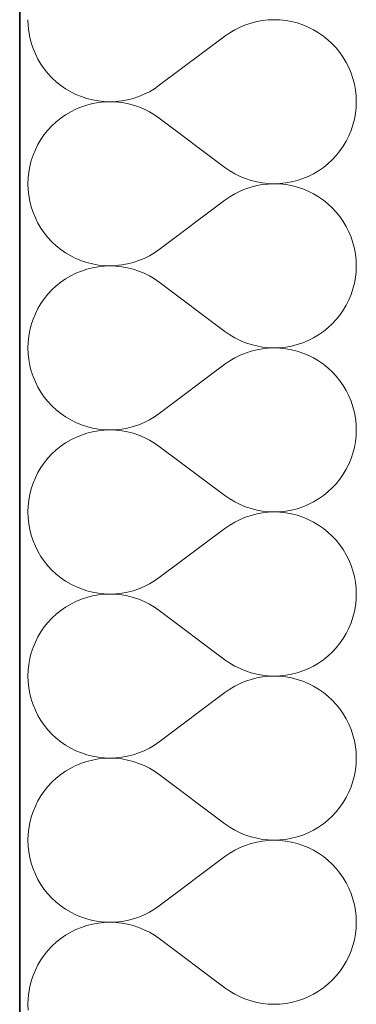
# Model space of a CAD drawing. Header units: millimetres. Extents: x -1465 to 393277, y -3788 to 454312.
# Tile 701 of 958: x 8980 to 9136, y 362555 to 363012. Entities that reach past the tile are written whole.
import ezdxf

# ---------------------------------------------------------------- set-up
doc = ezdxf.new("R2010")
doc.units = ezdxf.units.MM
doc.layers.add('- A - ocieplenie', color=8, linetype='Continuous')

# ---------------------------------------------------------------- blocks, each defined once
blk = doc.blocks.new('*X29')
at = {"layer": '- A - ocieplenie', "linetype": 'Continuous', "lineweight": 13, "ltscale": 100}
for p, q in [((19781.28, 389423.56), (19781.38, 389420.84)), ((19884.81, 389422.01), (19882.23, 389421.15)), ((19887.45, 389422.69), (19884.81, 389422.01)), ((19890.12, 389423.17), (19887.45, 389422.69)), ((19892.83, 389423.46), (19890.12, 389423.17)), ((19895.55, 389423.56), (19892.83, 389423.46)), ((19898.26, 389423.47), (19895.55, 389423.56)), ((19900.97, 389423.18), (19898.26, 389423.47)), ((19903.65, 389422.7), (19900.97, 389423.18)), ((19906.28, 389422.03), (19903.65, 389422.7)), ((19908.87, 389421.17), (19906.28, 389422.03)), ((19781.38, 389420.84), (19781.67, 389418.14)), ((19781.67, 389418.14), (19782.16, 389415.46)), ((19874.95, 389417.5), (19872.71, 389415.94)), ((19877.28, 389418.89), (19874.95, 389417.5)), ((19879.72, 389420.11), (19877.28, 389418.89)), ((19882.23, 389421.15), (19879.72, 389420.11)), ((19911.38, 389420.13), (19908.87, 389421.17)), ((19913.81, 389418.91), (19911.38, 389420.13)), ((19916.15, 389417.52), (19913.81, 389418.91)), ((19918.39, 389415.97), (19916.15, 389417.52)), ((19782.16, 389415.46), (19782.83, 389412.83)), ((19782.83, 389412.83), (19783.69, 389410.25)), ((19872.71, 389415.94), (19842.24, 389393.09)), ((19920.51, 389414.27), (19918.39, 389415.97)), ((19922.5, 389412.41), (19920.51, 389414.27)), ((19783.69, 389410.25), (19784.73, 389407.73)), ((19924.35, 389410.42), (19922.5, 389412.41)), ((19926.06, 389408.31), (19924.35, 389410.42)), ((19927.61, 389406.07), (19926.06, 389408.31)), ((19784.73, 389407.73), (19785.95, 389405.3)), ((19785.95, 389405.3), (19787.34, 389402.96)), ((19929, 389403.73), (19927.61, 389406.07)), ((19930.22, 389401.3), (19929, 389403.73)), ((19787.34, 389402.96), (19788.89, 389400.73)), ((19788.89, 389400.73), (19790.6, 389398.61)), ((19931.26, 389398.79), (19930.22, 389401.3)), ((19790.6, 389398.61), (19792.45, 389396.62)), ((19792.45, 389396.62), (19794.44, 389394.76)), ((19794.44, 389394.76), (19796.56, 389393.06)), ((19932.12, 389396.21), (19931.26, 389398.79)), ((19932.79, 389393.57), (19932.12, 389396.21)), ((19796.56, 389393.06), (19798.8, 389391.51)), ((19798.8, 389391.51), (19801.14, 389390.12)), ((19801.14, 389390.12), (19803.57, 389388.9)), ((19835.23, 389388.92), (19837.66, 389390.14)), ((19837.66, 389390.14), (19840, 389391.53)), ((19840, 389391.53), (19842.24, 389393.09)), ((19933.28, 389390.89), (19932.79, 389393.57)), ((19933.57, 389388.19), (19933.28, 389390.89)), ((19803.57, 389388.9), (19806.08, 389387.86)), ((19806.08, 389387.86), (19808.67, 389387.01)), ((19808.67, 389387.01), (19811.3, 389386.33)), ((19811.3, 389386.33), (19813.98, 389385.85)), ((19813.98, 389385.85), (19816.68, 389385.56)), ((19816.68, 389385.37), (19813.98, 389385.08)), ((19816.68, 389385.56), (19819.4, 389385.47)), ((19819.4, 389385.47), (19816.68, 389385.37)), ((19819.4, 389385.47), (19822.12, 389385.57)), ((19822.12, 389385.37), (19819.4, 389385.47)), ((19822.12, 389385.57), (19824.83, 389385.86)), ((19824.83, 389385.08), (19822.12, 389385.37)), ((19824.83, 389385.86), (19827.5, 389386.34)), ((19827.5, 389386.34), (19830.14, 389387.02)), ((19830.14, 389387.02), (19832.72, 389387.88)), ((19832.72, 389387.88), (19835.23, 389388.92)), ((19933.67, 389385.47), (19933.57, 389388.19)), ((19933.57, 389382.75), (19933.67, 389385.47)), ((19801.14, 389380.82), (19798.8, 389379.43)), ((19803.57, 389382.03), (19801.14, 389380.82)), ((19806.08, 389383.07), (19803.57, 389382.03)), ((19808.67, 389383.93), (19806.08, 389383.07)), ((19811.3, 389384.6), (19808.67, 389383.93)), ((19813.98, 389385.08), (19811.3, 389384.6)), ((19827.5, 389384.59), (19824.83, 389385.08)), ((19830.14, 389383.92), (19827.5, 389384.59)), ((19832.72, 389383.06), (19830.14, 389383.92)), ((19835.23, 389382.01), (19832.72, 389383.06)), ((19837.66, 389380.79), (19835.23, 389382.01)), ((19840, 389379.4), (19837.66, 389380.79)), ((19933.28, 389380.04), (19933.57, 389382.75)), ((19794.44, 389376.17), (19792.45, 389374.32)), ((19796.56, 389377.88), (19794.44, 389376.17)), ((19798.8, 389379.43), (19796.56, 389377.88)), ((19842.24, 389377.85), (19840, 389379.4)), ((19872.71, 389354.99), (19842.24, 389377.85)), ((19932.12, 389374.73), (19932.79, 389377.37)), ((19932.79, 389377.37), (19933.28, 389380.04)), ((19790.6, 389372.33), (19788.89, 389370.21)), ((19792.45, 389374.32), (19790.6, 389372.33)), ((19930.22, 389369.64), (19931.26, 389372.15)), ((19931.26, 389372.15), (19932.12, 389374.73)), ((19787.34, 389367.98), (19785.95, 389365.64)), ((19788.89, 389370.21), (19787.34, 389367.98)), ((19927.61, 389364.87), (19929, 389367.2)), ((19929, 389367.2), (19930.22, 389369.64)), ((19784.73, 389363.2), (19783.69, 389360.69)), ((19785.95, 389365.64), (19784.73, 389363.2)), ((19924.35, 389360.51), (19926.06, 389362.63)), ((19926.06, 389362.63), (19927.61, 389364.87)), ((19782.83, 389358.11), (19782.16, 389355.47)), ((19783.69, 389360.69), (19782.83, 389358.11)), ((19920.51, 389356.67), (19922.5, 389358.52)), ((19922.5, 389358.52), (19924.35, 389360.51)), ((19782.16, 389355.47), (19781.67, 389352.8)), ((19872.71, 389354.99), (19874.95, 389353.44)), ((19874.95, 389353.44), (19877.28, 389352.05)), ((19913.81, 389352.02), (19916.15, 389353.41)), ((19916.15, 389353.41), (19918.39, 389354.96)), ((19918.39, 389354.96), (19920.51, 389356.67)), ((19781.38, 389350.09), (19781.28, 389347.37)), ((19781.67, 389352.8), (19781.38, 389350.09)), ((19877.28, 389352.05), (19879.72, 389350.83)), ((19879.72, 389350.83), (19882.23, 389349.79)), ((19882.23, 389349.79), (19884.81, 389348.92)), ((19884.81, 389348.92), (19887.45, 389348.25)), ((19903.65, 389348.24), (19906.28, 389348.91)), ((19906.28, 389348.91), (19908.87, 389349.77)), ((19908.87, 389349.77), (19911.38, 389350.81)), ((19911.38, 389350.81), (19913.81, 389352.02)), ((19781.28, 389347.37), (19781.38, 389344.65)), ((19781.38, 389344.65), (19781.67, 389341.95)), ((19882.23, 389344.96), (19879.72, 389343.92)), ((19884.81, 389345.82), (19882.23, 389344.96)), ((19887.45, 389346.5), (19884.81, 389345.82)), ((19887.45, 389348.25), (19890.12, 389347.76)), ((19890.12, 389346.98), (19887.45, 389346.5)), ((19890.12, 389347.76), (19892.83, 389347.47)), ((19892.83, 389347.27), (19890.12, 389346.98)), ((19892.83, 389347.47), (19895.55, 389347.37)), ((19895.55, 389347.37), (19892.83, 389347.27)), ((19895.55, 389347.37), (19898.26, 389347.47)), ((19898.26, 389347.28), (19895.55, 389347.37)), ((19898.26, 389347.47), (19900.97, 389347.76)), ((19900.97, 389346.99), (19898.26, 389347.28)), ((19900.97, 389347.76), (19903.65, 389348.24)), ((19903.65, 389346.51), (19900.97, 389346.99)), ((19906.28, 389345.84), (19903.65, 389346.51)), ((19908.87, 389344.98), (19906.28, 389345.84)), ((19911.38, 389343.94), (19908.87, 389344.98)), ((19781.67, 389341.95), (19782.16, 389339.27)), ((19872.71, 389339.75), (19842.24, 389316.9)), ((19874.95, 389341.31), (19872.71, 389339.75)), ((19877.28, 389342.7), (19874.95, 389341.31)), ((19879.72, 389343.92), (19877.28, 389342.7)), ((19913.81, 389342.72), (19911.38, 389343.94)), ((19916.15, 389341.33), (19913.81, 389342.72)), ((19918.39, 389339.78), (19916.15, 389341.33)), ((19920.51, 389338.08), (19918.39, 389339.78)), ((19782.16, 389339.27), (19782.83, 389336.64)), ((19782.83, 389336.64), (19783.69, 389334.06)), ((19922.5, 389336.22), (19920.51, 389338.08)), ((19924.35, 389334.23), (19922.5, 389336.22)), ((19783.69, 389334.06), (19784.73, 389331.54)), ((19784.73, 389331.54), (19785.95, 389329.11)), ((19926.06, 389332.12), (19924.35, 389334.23)), ((19927.61, 389329.88), (19926.06, 389332.12)), ((19785.95, 389329.11), (19787.34, 389326.77)), ((19787.34, 389326.77), (19788.89, 389324.54)), ((19929, 389327.54), (19927.61, 389329.88)), ((19930.22, 389325.11), (19929, 389327.54)), ((19788.89, 389324.54), (19790.6, 389322.42)), ((19790.6, 389322.42), (19792.45, 389320.43)), ((19931.26, 389322.6), (19930.22, 389325.11)), ((19932.12, 389320.01), (19931.26, 389322.6)), ((19792.45, 389320.43), (19794.44, 389318.57)), ((19794.44, 389318.57), (19796.56, 389316.87)), ((19796.56, 389316.87), (19798.8, 389315.32)), ((19840, 389315.34), (19842.24, 389316.9)), ((19932.79, 389317.38), (19932.12, 389320.01)), ((19933.28, 389314.7), (19932.79, 389317.38)), ((19798.8, 389315.32), (19801.14, 389313.93)), ((19801.14, 389313.93), (19803.57, 389312.71)), ((19803.57, 389312.71), (19806.08, 389311.67)), ((19832.72, 389311.69), (19835.23, 389312.73)), ((19835.23, 389312.73), (19837.66, 389313.95)), ((19837.66, 389313.95), (19840, 389315.34)), ((19933.57, 389312), (19933.28, 389314.7)), ((19806.08, 389311.67), (19808.67, 389310.82)), ((19808.67, 389307.74), (19806.08, 389306.88)), ((19808.67, 389310.82), (19811.3, 389310.14)), ((19811.3, 389308.41), (19808.67, 389307.74)), ((19811.3, 389310.14), (19813.98, 389309.66)), ((19813.98, 389308.89), (19811.3, 389308.41)), ((19813.98, 389309.66), (19816.68, 389309.37)), ((19816.68, 389309.18), (19813.98, 389308.89)), ((19816.68, 389309.37), (19819.4, 389309.28)), ((19819.4, 389309.28), (19816.68, 389309.18)), ((19819.4, 389309.28), (19822.12, 389309.38)), ((19822.12, 389309.18), (19819.4, 389309.28)), ((19822.12, 389309.38), (19824.83, 389309.67)), ((19824.83, 389308.89), (19822.12, 389309.18)), ((19824.83, 389309.67), (19827.5, 389310.15)), ((19827.5, 389308.4), (19824.83, 389308.89)), ((19827.5, 389310.15), (19830.14, 389310.83)), ((19830.14, 389307.73), (19827.5, 389308.4)), ((19830.14, 389310.83), (19832.72, 389311.69)), ((19832.72, 389306.87), (19830.14, 389307.73)), ((19933.67, 389309.28), (19933.57, 389312)), ((19933.57, 389306.56), (19933.67, 389309.28)), ((19798.8, 389303.24), (19796.56, 389301.69)), ((19801.14, 389304.63), (19798.8, 389303.24)), ((19803.57, 389305.84), (19801.14, 389304.63)), ((19806.08, 389306.88), (19803.57, 389305.84)), ((19835.23, 389305.82), (19832.72, 389306.87)), ((19837.66, 389304.6), (19835.23, 389305.82)), ((19840, 389303.21), (19837.66, 389304.6)), ((19842.24, 389301.66), (19840, 389303.21)), ((19932.79, 389301.18), (19933.28, 389303.85)), ((19933.28, 389303.85), (19933.57, 389306.56)), ((19794.44, 389299.98), (19792.45, 389298.13)), ((19796.56, 389301.69), (19794.44, 389299.98)), ((19872.71, 389278.8), (19842.24, 389301.66)), ((19931.26, 389295.96), (19932.12, 389298.54)), ((19932.12, 389298.54), (19932.79, 389301.18)), ((19788.89, 389294.02), (19787.34, 389291.79)), ((19790.6, 389296.14), (19788.89, 389294.02)), ((19792.45, 389298.13), (19790.6, 389296.14)), ((19930.22, 389293.45), (19931.26, 389295.96)), ((19785.95, 389289.45), (19784.73, 389287.01)), ((19787.34, 389291.79), (19785.95, 389289.45)), ((19927.61, 389288.67), (19929, 389291.01)), ((19929, 389291.01), (19930.22, 389293.45)), ((19784.73, 389287.01), (19783.69, 389284.5)), ((19924.35, 389284.32), (19926.06, 389286.44)), ((19926.06, 389286.44), (19927.61, 389288.67)), ((19782.83, 389281.92), (19782.16, 389279.28)), ((19783.69, 389284.5), (19782.83, 389281.92)), ((19918.39, 389278.77), (19920.51, 389280.48)), ((19920.51, 389280.48), (19922.5, 389282.33)), ((19922.5, 389282.33), (19924.35, 389284.32)), ((19781.67, 389276.61), (19781.38, 389273.9)), ((19782.16, 389279.28), (19781.67, 389276.61)), ((19872.71, 389278.8), (19874.95, 389277.25)), ((19874.95, 389277.25), (19877.28, 389275.86)), ((19877.28, 389275.86), (19879.72, 389274.64)), ((19911.38, 389274.62), (19913.81, 389275.83)), ((19913.81, 389275.83), (19916.15, 389277.22)), ((19916.15, 389277.22), (19918.39, 389278.77)), ((19781.38, 389273.9), (19781.28, 389271.18)), ((19781.28, 389271.18), (19781.38, 389268.46)), ((19879.72, 389274.64), (19882.23, 389273.6)), ((19882.23, 389273.6), (19884.81, 389272.73)), ((19884.81, 389272.73), (19887.45, 389272.06)), ((19887.45, 389272.06), (19890.12, 389271.57)), ((19890.12, 389271.57), (19892.83, 389271.28)), ((19892.83, 389271.08), (19890.12, 389270.79)), ((19892.83, 389271.28), (19895.55, 389271.18)), ((19895.55, 389271.18), (19892.83, 389271.08)), ((19895.55, 389271.18), (19898.26, 389271.28)), ((19898.26, 389271.09), (19895.55, 389271.18)), ((19898.26, 389271.28), (19900.97, 389271.57)), ((19900.97, 389270.8), (19898.26, 389271.09)), ((19900.97, 389271.57), (19903.65, 389272.05)), ((19903.65, 389272.05), (19906.28, 389272.72)), ((19906.28, 389272.72), (19908.87, 389273.58)), ((19908.87, 389273.58), (19911.38, 389274.62)), ((19781.38, 389268.46), (19781.67, 389265.76)), ((19877.28, 389266.51), (19874.95, 389265.12)), ((19879.72, 389267.73), (19877.28, 389266.51)), ((19882.23, 389268.77), (19879.72, 389267.73)), ((19884.81, 389269.63), (19882.23, 389268.77)), ((19887.45, 389270.31), (19884.81, 389269.63)), ((19890.12, 389270.79), (19887.45, 389270.31)), ((19903.65, 389270.32), (19900.97, 389270.8)), ((19906.28, 389269.65), (19903.65, 389270.32)), ((19908.87, 389268.79), (19906.28, 389269.65)), ((19911.38, 389267.75), (19908.87, 389268.79)), ((19913.81, 389266.53), (19911.38, 389267.75)), ((19916.15, 389265.14), (19913.81, 389266.53)), ((19781.67, 389265.76), (19782.16, 389263.08)), ((19782.16, 389263.08), (19782.83, 389260.45)), ((19872.71, 389263.56), (19842.24, 389240.71)), ((19874.95, 389265.12), (19872.71, 389263.56)), ((19918.39, 389263.59), (19916.15, 389265.14)), ((19920.51, 389261.89), (19918.39, 389263.59)), ((19922.5, 389260.03), (19920.51, 389261.89)), ((19782.83, 389260.45), (19783.69, 389257.86)), ((19783.69, 389257.86), (19784.73, 389255.35)), ((19924.35, 389258.04), (19922.5, 389260.03)), ((19926.06, 389255.92), (19924.35, 389258.04)), ((19784.73, 389255.35), (19785.95, 389252.92)), ((19785.95, 389252.92), (19787.34, 389250.58)), ((19927.61, 389253.69), (19926.06, 389255.92)), ((19929, 389251.35), (19927.61, 389253.69)), ((19787.34, 389250.58), (19788.89, 389248.35)), ((19788.89, 389248.35), (19790.6, 389246.23)), ((19930.22, 389248.92), (19929, 389251.35)), ((19931.26, 389246.41), (19930.22, 389248.92)), ((19790.6, 389246.23), (19792.45, 389244.24)), ((19792.45, 389244.24), (19794.44, 389242.38)), ((19932.12, 389243.82), (19931.26, 389246.41)), ((19932.79, 389241.19), (19932.12, 389243.82)), ((19794.44, 389242.38), (19796.56, 389240.68)), ((19796.56, 389240.68), (19798.8, 389239.13)), ((19798.8, 389239.13), (19801.14, 389237.74)), ((19837.66, 389237.76), (19840, 389239.15)), ((19840, 389239.15), (19842.24, 389240.71)), ((19933.28, 389238.51), (19932.79, 389241.19)), ((19801.14, 389237.74), (19803.57, 389236.52)), ((19803.57, 389236.52), (19806.08, 389235.48)), ((19806.08, 389235.48), (19808.67, 389234.62)), ((19808.67, 389234.62), (19811.3, 389233.95)), ((19827.5, 389233.96), (19830.14, 389234.64)), ((19830.14, 389234.64), (19832.72, 389235.5)), ((19832.72, 389235.5), (19835.23, 389236.54)), ((19835.23, 389236.54), (19837.66, 389237.76)), ((19933.57, 389235.81), (19933.28, 389238.51)), ((19933.67, 389233.09), (19933.57, 389235.81)), ((19806.08, 389230.69), (19803.57, 389229.65)), ((19808.67, 389231.55), (19806.08, 389230.69)), ((19811.3, 389232.22), (19808.67, 389231.55)), ((19811.3, 389233.95), (19813.98, 389233.47)), ((19813.98, 389232.7), (19811.3, 389232.22)), ((19813.98, 389233.47), (19816.68, 389233.18)), ((19816.68, 389232.99), (19813.98, 389232.7)), ((19816.68, 389233.18), (19819.4, 389233.09)), ((19819.4, 389233.09), (19816.68, 389232.99)), ((19819.4, 389233.09), (19822.12, 389233.19)), ((19822.12, 389232.99), (19819.4, 389233.09)), ((19822.12, 389233.19), (19824.83, 389233.48)), ((19824.83, 389232.7), (19822.12, 389232.99)), ((19824.83, 389233.48), (19827.5, 389233.96)), ((19827.5, 389232.21), (19824.83, 389232.7)), ((19830.14, 389231.54), (19827.5, 389232.21)), ((19832.72, 389230.68), (19830.14, 389231.54)), ((19835.23, 389229.63), (19832.72, 389230.68)), ((19933.28, 389227.66), (19933.57, 389230.37)), ((19933.57, 389230.37), (19933.67, 389233.09)), ((19796.56, 389225.5), (19794.44, 389223.79)), ((19798.8, 389227.05), (19796.56, 389225.5)), ((19801.14, 389228.44), (19798.8, 389227.05)), ((19803.57, 389229.65), (19801.14, 389228.44)), ((19837.66, 389228.41), (19835.23, 389229.63)), ((19840, 389227.02), (19837.66, 389228.41)), ((19842.24, 389225.47), (19840, 389227.02)), ((19872.71, 389202.61), (19842.24, 389225.47)), ((19932.79, 389224.99), (19933.28, 389227.66)), ((19792.45, 389221.94), (19790.6, 389219.95)), ((19794.44, 389223.79), (19792.45, 389221.94)), ((19931.26, 389219.77), (19932.12, 389222.35)), ((19932.12, 389222.35), (19932.79, 389224.99)), ((19788.89, 389217.83), (19787.34, 389215.6)), ((19790.6, 389219.95), (19788.89, 389217.83)), ((19929, 389214.82), (19930.22, 389217.26)), ((19930.22, 389217.26), (19931.26, 389219.77)), ((19785.95, 389213.26), (19784.73, 389210.82)), ((19787.34, 389215.6), (19785.95, 389213.26)), ((19926.06, 389210.25), (19927.61, 389212.48)), ((19927.61, 389212.48), (19929, 389214.82)), ((19783.69, 389208.31), (19782.83, 389205.73)), ((19784.73, 389210.82), (19783.69, 389208.31)), ((19922.5, 389206.14), (19924.35, 389208.13)), ((19924.35, 389208.13), (19926.06, 389210.25)), ((19782.16, 389203.09), (19781.67, 389200.42)), ((19782.83, 389205.73), (19782.16, 389203.09)), ((19872.71, 389202.61), (19874.95, 389201.06)), ((19916.15, 389201.03), (19918.39, 389202.58)), ((19918.39, 389202.58), (19920.51, 389204.29)), ((19920.51, 389204.29), (19922.5, 389206.14)), ((19781.67, 389200.42), (19781.38, 389197.71)), ((19874.95, 389201.06), (19877.28, 389199.67)), ((19877.28, 389199.67), (19879.72, 389198.45)), ((19879.72, 389198.45), (19882.23, 389197.4)), ((19908.87, 389197.39), (19911.38, 389198.43)), ((19911.38, 389198.43), (19913.81, 389199.64)), ((19913.81, 389199.64), (19916.15, 389201.03)), ((19781.38, 389197.71), (19781.28, 389194.99)), ((19781.28, 389194.99), (19781.38, 389192.27)), ((19882.23, 389197.4), (19884.81, 389196.54)), ((19884.81, 389193.44), (19882.23, 389192.58)), ((19884.81, 389196.54), (19887.45, 389195.87)), ((19887.45, 389194.12), (19884.81, 389193.44)), ((19887.45, 389195.87), (19890.12, 389195.38)), ((19890.12, 389194.6), (19887.45, 389194.12)), ((19890.12, 389195.38), (19892.83, 389195.09)), ((19892.83, 389194.89), (19890.12, 389194.6)), ((19892.83, 389195.09), (19895.55, 389194.99)), ((19895.55, 389194.99), (19892.83, 389194.89)), ((19895.55, 389194.99), (19898.26, 389195.09)), ((19898.26, 389194.9), (19895.55, 389194.99)), ((19898.26, 389195.09), (19900.97, 389195.38)), ((19900.97, 389194.61), (19898.26, 389194.9)), ((19900.97, 389195.38), (19903.65, 389195.86)), ((19903.65, 389194.13), (19900.97, 389194.61)), ((19903.65, 389195.86), (19906.28, 389196.53)), ((19906.28, 389193.45), (19903.65, 389194.13)), ((19906.28, 389196.53), (19908.87, 389197.39)), ((19908.87, 389192.6), (19906.28, 389193.45)), ((19781.38, 389192.27), (19781.67, 389189.57)), ((19781.67, 389189.57), (19782.16, 389186.89)), ((19874.95, 389188.93), (19872.71, 389187.37)), ((19877.28, 389190.32), (19874.95, 389188.93)), ((19879.72, 389191.54), (19877.28, 389190.32)), ((19882.23, 389192.58), (19879.72, 389191.54)), ((19911.38, 389191.56), (19908.87, 389192.6)), ((19913.81, 389190.34), (19911.38, 389191.56)), ((19916.15, 389188.95), (19913.81, 389190.34)), ((19918.39, 389187.4), (19916.15, 389188.95)), ((19782.16, 389186.89), (19782.83, 389184.26)), ((19782.83, 389184.26), (19783.69, 389181.67)), ((19872.71, 389187.37), (19842.24, 389164.52)), ((19920.51, 389185.7), (19918.39, 389187.4)), ((19922.5, 389183.84), (19920.51, 389185.7)), ((19783.69, 389181.67), (19784.73, 389179.16)), ((19924.35, 389181.85), (19922.5, 389183.84)), ((19926.06, 389179.73), (19924.35, 389181.85)), ((19927.61, 389177.5), (19926.06, 389179.73)), ((19784.73, 389179.16), (19785.95, 389176.73)), ((19785.95, 389176.73), (19787.34, 389174.39)), ((19929, 389175.16), (19927.61, 389177.5)), ((19930.22, 389172.73), (19929, 389175.16)), ((19787.34, 389174.39), (19788.89, 389172.15)), ((19788.89, 389172.15), (19790.6, 389170.04)), ((19931.26, 389170.22), (19930.22, 389172.73)), ((19790.6, 389170.04), (19792.45, 389168.05)), ((19792.45, 389168.05), (19794.44, 389166.19)), ((19794.44, 389166.19), (19796.56, 389164.49)), ((19932.12, 389167.63), (19931.26, 389170.22)), ((19932.79, 389165), (19932.12, 389167.63)), ((19796.56, 389164.49), (19798.8, 389162.94)), ((19798.8, 389162.94), (19801.14, 389161.55)), ((19801.14, 389161.55), (19803.57, 389160.33)), ((19835.23, 389160.35), (19837.66, 389161.57)), ((19837.66, 389161.57), (19840, 389162.96)), ((19840, 389162.96), (19842.24, 389164.52)), ((19933.28, 389162.32), (19932.79, 389165)), ((19933.57, 389159.62), (19933.28, 389162.32)), ((19803.57, 389160.33), (19806.08, 389159.29)), ((19806.08, 389159.29), (19808.67, 389158.43)), ((19808.67, 389158.43), (19811.3, 389157.76)), ((19811.3, 389157.76), (19813.98, 389157.28)), ((19813.98, 389157.28), (19816.68, 389156.99)), ((19816.68, 389156.8), (19813.98, 389156.51)), ((19816.68, 389156.99), (19819.4, 389156.9)), ((19819.4, 389156.9), (19816.68, 389156.8)), ((19819.4, 389156.9), (19822.12, 389157)), ((19822.12, 389156.8), (19819.4, 389156.9)), ((19822.12, 389157), (19824.83, 389157.29)), ((19824.83, 389156.51), (19822.12, 389156.8)), ((19824.83, 389157.29), (19827.5, 389157.77)), ((19827.5, 389157.77), (19830.14, 389158.45)), ((19830.14, 389158.45), (19832.72, 389159.31)), ((19832.72, 389159.31), (19835.23, 389160.35)), ((19933.67, 389156.9), (19933.57, 389159.62)), ((19933.57, 389154.18), (19933.67, 389156.9)), ((19801.14, 389152.25), (19798.8, 389150.86)), ((19803.57, 389153.46), (19801.14, 389152.25)), ((19806.08, 389154.5), (19803.57, 389153.46)), ((19808.67, 389155.36), (19806.08, 389154.5)), ((19811.3, 389156.03), (19808.67, 389155.36)), ((19813.98, 389156.51), (19811.3, 389156.03)), ((19827.5, 389156.02), (19824.83, 389156.51)), ((19830.14, 389155.35), (19827.5, 389156.02)), ((19832.72, 389154.48), (19830.14, 389155.35)), ((19835.23, 389153.44), (19832.72, 389154.48)), ((19837.66, 389152.22), (19835.23, 389153.44)), ((19840, 389150.83), (19837.66, 389152.22)), ((19933.28, 389151.47), (19933.57, 389154.18)), ((19794.44, 389147.6), (19792.45, 389145.75)), ((19796.56, 389149.31), (19794.44, 389147.6)), ((19798.8, 389150.86), (19796.56, 389149.31)), ((19842.24, 389149.28), (19840, 389150.83)), ((19872.71, 389126.42), (19842.24, 389149.28)), ((19932.12, 389146.16), (19932.79, 389148.8)), ((19932.79, 389148.8), (19933.28, 389151.47)), ((19790.6, 389143.76), (19788.89, 389141.64)), ((19792.45, 389145.75), (19790.6, 389143.76)), ((19930.22, 389141.07), (19931.26, 389143.58)), ((19931.26, 389143.58), (19932.12, 389146.16)), ((19787.34, 389139.41), (19785.95, 389137.07)), ((19788.89, 389141.64), (19787.34, 389139.41)), ((19927.61, 389136.29), (19929, 389138.63)), ((19929, 389138.63), (19930.22, 389141.07)), ((19784.73, 389134.63), (19783.69, 389132.12)), ((19785.95, 389137.07), (19784.73, 389134.63)), ((19924.35, 389131.94), (19926.06, 389134.06)), ((19926.06, 389134.06), (19927.61, 389136.29)), ((19782.83, 389129.54), (19782.16, 389126.9)), ((19783.69, 389132.12), (19782.83, 389129.54)), ((19920.51, 389128.1), (19922.5, 389129.95)), ((19922.5, 389129.95), (19924.35, 389131.94)), ((19782.16, 389126.9), (19781.67, 389124.23)), ((19872.71, 389126.42), (19874.95, 389124.87)), ((19874.95, 389124.87), (19877.28, 389123.48)), ((19913.81, 389123.45), (19916.15, 389124.84)), ((19916.15, 389124.84), (19918.39, 389126.39)), ((19918.39, 389126.39), (19920.51, 389128.1)), ((19781.38, 389121.52), (19781.28, 389118.8)), ((19781.67, 389124.23), (19781.38, 389121.52)), ((19877.28, 389123.48), (19879.72, 389122.26)), ((19879.72, 389122.26), (19882.23, 389121.21)), ((19882.23, 389121.21), (19884.81, 389120.35)), ((19884.81, 389120.35), (19887.45, 389119.68)), ((19903.65, 389119.67), (19906.28, 389120.34)), ((19906.28, 389120.34), (19908.87, 389121.2)), ((19908.87, 389121.2), (19911.38, 389122.24)), ((19911.38, 389122.24), (19913.81, 389123.45)), ((19781.28, 389118.8), (19781.38, 389116.08)), ((19781.38, 389116.08), (19781.67, 389113.38)), ((19882.23, 389116.39), (19879.72, 389115.35)), ((19884.81, 389117.25), (19882.23, 389116.39)), ((19887.45, 389117.93), (19884.81, 389117.25)), ((19887.45, 389119.68), (19890.12, 389119.19)), ((19890.12, 389118.41), (19887.45, 389117.93)), ((19890.12, 389119.19), (19892.83, 389118.9)), ((19892.83, 389118.7), (19890.12, 389118.41)), ((19892.83, 389118.9), (19895.55, 389118.8)), ((19895.55, 389118.8), (19892.83, 389118.7)), ((19895.55, 389118.8), (19898.26, 389118.9)), ((19898.26, 389118.71), (19895.55, 389118.8)), ((19898.26, 389118.9), (19900.97, 389119.19)), ((19900.97, 389118.42), (19898.26, 389118.71)), ((19900.97, 389119.19), (19903.65, 389119.67)), ((19903.65, 389117.94), (19900.97, 389118.42)), ((19906.28, 389117.26), (19903.65, 389117.94)), ((19908.87, 389116.41), (19906.28, 389117.26)), ((19911.38, 389115.37), (19908.87, 389116.41)), ((19781.67, 389113.38), (19782.16, 389110.7)), ((19872.71, 389111.18), (19842.24, 389088.33)), ((19874.95, 389112.74), (19872.71, 389111.18)), ((19877.28, 389114.13), (19874.95, 389112.74)), ((19879.72, 389115.35), (19877.28, 389114.13)), ((19913.81, 389114.15), (19911.38, 389115.37)), ((19916.15, 389112.76), (19913.81, 389114.15)), ((19918.39, 389111.21), (19916.15, 389112.76)), ((19920.51, 389109.51), (19918.39, 389111.21)), ((19782.16, 389110.7), (19782.83, 389108.06)), ((19782.83, 389108.06), (19783.69, 389105.48)), ((19922.5, 389107.65), (19920.51, 389109.51)), ((19924.35, 389105.66), (19922.5, 389107.65)), ((19783.69, 389105.48), (19784.73, 389102.97)), ((19784.73, 389102.97), (19785.95, 389100.54)), ((19926.06, 389103.54), (19924.35, 389105.66)), ((19927.61, 389101.31), (19926.06, 389103.54)), ((19785.95, 389100.54), (19787.34, 389098.2)), ((19787.34, 389098.2), (19788.89, 389095.96)), ((19929, 389098.97), (19927.61, 389101.31)), ((19930.22, 389096.54), (19929, 389098.97)), ((19788.89, 389095.96), (19790.6, 389093.85)), ((19790.6, 389093.85), (19792.45, 389091.86)), ((19931.26, 389094.02), (19930.22, 389096.54)), ((19932.12, 389091.44), (19931.26, 389094.02)), ((19792.45, 389091.86), (19794.44, 389090)), ((19794.44, 389090), (19796.56, 389088.3)), ((19796.56, 389088.3), (19798.8, 389086.75)), ((19840, 389086.77), (19842.24, 389088.33)), ((19932.79, 389088.81), (19932.12, 389091.44)), ((19933.28, 389086.13), (19932.79, 389088.81)), ((19798.8, 389086.75), (19801.14, 389085.36)), ((19801.14, 389085.36), (19803.57, 389084.14)), ((19803.57, 389084.14), (19806.08, 389083.1)), ((19832.72, 389083.12), (19835.23, 389084.16)), ((19835.23, 389084.16), (19837.66, 389085.38)), ((19837.66, 389085.38), (19840, 389086.77)), ((19933.57, 389083.43), (19933.28, 389086.13)), ((19806.08, 389083.1), (19808.67, 389082.24)), ((19808.67, 389079.17), (19806.08, 389078.31)), ((19808.67, 389082.24), (19811.3, 389081.57)), ((19811.3, 389079.84), (19808.67, 389079.17)), ((19811.3, 389081.57), (19813.98, 389081.09)), ((19813.98, 389080.32), (19811.3, 389079.84)), ((19813.98, 389081.09), (19816.68, 389080.8)), ((19816.68, 389080.61), (19813.98, 389080.32)), ((19816.68, 389080.8), (19819.4, 389080.71)), ((19819.4, 389080.71), (19816.68, 389080.61)), ((19819.4, 389080.71), (19822.12, 389080.81)), ((19822.12, 389080.61), (19819.4, 389080.71)), ((19822.12, 389080.81), (19824.83, 389081.1)), ((19824.83, 389080.31), (19822.12, 389080.61)), ((19824.83, 389081.1), (19827.5, 389081.58)), ((19827.5, 389079.83), (19824.83, 389080.31)), ((19827.5, 389081.58), (19830.14, 389082.26)), ((19830.14, 389079.16), (19827.5, 389079.83)), ((19830.14, 389082.26), (19832.72, 389083.12)), ((19832.72, 389078.29), (19830.14, 389079.16)), ((19933.67, 389080.71), (19933.57, 389083.43)), ((19933.57, 389077.99), (19933.67, 389080.71)), ((19798.8, 389074.67), (19796.56, 389073.12)), ((19801.14, 389076.05), (19798.8, 389074.67)), ((19803.57, 389077.27), (19801.14, 389076.05)), ((19806.08, 389078.31), (19803.57, 389077.27)), ((19835.23, 389077.25), (19832.72, 389078.29)), ((19837.66, 389076.03), (19835.23, 389077.25)), ((19840, 389074.64), (19837.66, 389076.03)), ((19842.24, 389073.09), (19840, 389074.64)), ((19932.79, 389072.61), (19933.28, 389075.28)), ((19933.28, 389075.28), (19933.57, 389077.99)), ((19794.44, 389071.41), (19792.45, 389069.56)), ((19796.56, 389073.12), (19794.44, 389071.41)), ((19872.71, 389050.23), (19842.24, 389073.09)), ((19931.26, 389067.39), (19932.12, 389069.97)), ((19932.12, 389069.97), (19932.79, 389072.61)), ((19788.89, 389065.45), (19787.34, 389063.21)), ((19790.6, 389067.57), (19788.89, 389065.45)), ((19792.45, 389069.56), (19790.6, 389067.57)), ((19930.22, 389064.88), (19931.26, 389067.39)), ((19785.95, 389060.88), (19784.73, 389058.44)), ((19787.34, 389063.21), (19785.95, 389060.88)), ((19927.61, 389060.1), (19929, 389062.44)), ((19929, 389062.44), (19930.22, 389064.88)), ((19784.73, 389058.44), (19783.69, 389055.93)), ((19924.35, 389055.75), (19926.06, 389057.87)), ((19926.06, 389057.87), (19927.61, 389060.1)), ((19782.83, 389053.35), (19782.16, 389050.71)), ((19783.69, 389055.93), (19782.83, 389053.35)), ((19918.39, 389050.2), (19920.51, 389051.91)), ((19920.51, 389051.91), (19922.5, 389053.76)), ((19922.5, 389053.76), (19924.35, 389055.75)), ((19781.67, 389048.03), (19781.38, 389045.33)), ((19782.16, 389050.71), (19781.67, 389048.03)), ((19872.71, 389050.23), (19874.95, 389048.68)), ((19874.95, 389048.68), (19877.28, 389047.29)), ((19877.28, 389047.29), (19879.72, 389046.07)), ((19911.38, 389046.05), (19913.81, 389047.26)), ((19913.81, 389047.26), (19916.15, 389048.65)), ((19916.15, 389048.65), (19918.39, 389050.2)), ((19781.38, 389045.33), (19781.28, 389042.61)), ((19781.28, 389042.61), (19781.38, 389039.89)), ((19879.72, 389046.07), (19882.23, 389045.02)), ((19882.23, 389045.02), (19884.81, 389044.16)), ((19884.81, 389044.16), (19887.45, 389043.49)), ((19887.45, 389043.49), (19890.12, 389043)), ((19890.12, 389043), (19892.83, 389042.71)), ((19892.83, 389042.51), (19890.12, 389042.22)), ((19892.83, 389042.71), (19895.55, 389042.61)), ((19895.55, 389042.61), (19892.83, 389042.51)), ((19895.55, 389042.61), (19898.26, 389042.71)), ((19898.26, 389042.52), (19895.55, 389042.61)), ((19898.26, 389042.71), (19900.97, 389043)), ((19900.97, 389042.23), (19898.26, 389042.52)), ((19900.97, 389043), (19903.65, 389043.48)), ((19903.65, 389043.48), (19906.28, 389044.15)), ((19906.28, 389044.15), (19908.87, 389045.01)), ((19908.87, 389045.01), (19911.38, 389046.05)), ((19781.38, 389039.89), (19781.67, 389037.19)), ((19877.28, 389037.94), (19874.95, 389036.55)), ((19879.72, 389039.16), (19877.28, 389037.94)), ((19882.23, 389040.2), (19879.72, 389039.16)), ((19884.81, 389041.06), (19882.23, 389040.2)), ((19887.45, 389041.73), (19884.81, 389041.06)), ((19890.12, 389042.22), (19887.45, 389041.73)), ((19903.65, 389041.75), (19900.97, 389042.23)), ((19906.28, 389041.07), (19903.65, 389041.75)), ((19908.87, 389040.22), (19906.28, 389041.07)), ((19911.38, 389039.18), (19908.87, 389040.22)), ((19913.81, 389037.96), (19911.38, 389039.18)), ((19916.15, 389036.57), (19913.81, 389037.96)), ((19781.67, 389037.19), (19782.16, 389034.51)), ((19782.16, 389034.51), (19782.83, 389031.87)), ((19872.71, 389034.99), (19842.24, 389012.14)), ((19874.95, 389036.55), (19872.71, 389034.99)), ((19918.39, 389035.02), (19916.15, 389036.57)), ((19920.51, 389033.32), (19918.39, 389035.02)), ((19922.5, 389031.46), (19920.51, 389033.32)), ((19782.83, 389031.87), (19783.69, 389029.29)), ((19783.69, 389029.29), (19784.73, 389026.78)), ((19924.35, 389029.47), (19922.5, 389031.46)), ((19926.06, 389027.35), (19924.35, 389029.47)), ((19784.73, 389026.78), (19785.95, 389024.35)), ((19785.95, 389024.35), (19787.34, 389022.01)), ((19927.61, 389025.12), (19926.06, 389027.35)), ((19929, 389022.78), (19927.61, 389025.12)), ((19787.34, 389022.01), (19788.89, 389019.77)), ((19788.89, 389019.77), (19790.6, 389017.66)), ((19930.22, 389020.35), (19929, 389022.78)), ((19931.26, 389017.83), (19930.22, 389020.35)), ((19790.6, 389017.66), (19792.45, 389015.67)), ((19792.45, 389015.67), (19794.44, 389013.81)), ((19932.12, 389015.25), (19931.26, 389017.83)), ((19932.79, 389012.62), (19932.12, 389015.25)), ((19794.44, 389013.81), (19796.56, 389012.11)), ((19796.56, 389012.11), (19798.8, 389010.56)), ((19798.8, 389010.56), (19801.14, 389009.17)), ((19837.66, 389009.19), (19840, 389010.58)), ((19840, 389010.58), (19842.24, 389012.14)), ((19933.28, 389009.94), (19932.79, 389012.62)), ((19801.14, 389009.17), (19803.57, 389007.95)), ((19803.57, 389007.95), (19806.08, 389006.91)), ((19806.08, 389006.91), (19808.67, 389006.05)), ((19808.67, 389006.05), (19811.3, 389005.38)), ((19827.5, 389005.39), (19830.14, 389006.07)), ((19830.14, 389006.07), (19832.72, 389006.93)), ((19832.72, 389006.93), (19835.23, 389007.97)), ((19835.23, 389007.97), (19837.66, 389009.19)), ((19933.57, 389007.23), (19933.28, 389009.94)), ((19933.67, 389004.52), (19933.57, 389007.23)), ((19806.08, 389002.12), (19803.57, 389001.08)), ((19808.67, 389002.98), (19806.08, 389002.12)), ((19811.3, 389003.65), (19808.67, 389002.98)), ((19811.3, 389005.38), (19813.98, 389004.9)), ((19813.98, 389004.13), (19811.3, 389003.65)), ((19813.98, 389004.9), (19816.68, 389004.61)), ((19816.68, 389004.42), (19813.98, 389004.13)), ((19816.68, 389004.61), (19819.4, 389004.52)), ((19819.4, 389004.52), (19816.68, 389004.42)), ((19819.4, 389004.52), (19822.12, 389004.61)), ((19822.12, 389004.42), (19819.4, 389004.52)), ((19822.12, 389004.61), (19824.83, 389004.91)), ((19824.83, 389004.12), (19822.12, 389004.42)), ((19824.83, 389004.91), (19827.5, 389005.39)), ((19827.5, 389003.64), (19824.83, 389004.12)), ((19830.14, 389002.96), (19827.5, 389003.64)), ((19832.72, 389002.1), (19830.14, 389002.96)), ((19835.23, 389001.06), (19832.72, 389002.1)), ((19933.28, 388999.09), (19933.57, 389001.8)), ((19933.57, 389001.8), (19933.67, 389004.52)), ((19796.56, 388996.93), (19794.44, 388995.22)), ((19798.8, 388998.48), (19796.56, 388996.93)), ((19801.14, 388999.86), (19798.8, 388998.48)), ((19803.57, 389001.08), (19801.14, 388999.86)), ((19837.66, 388999.84), (19835.23, 389001.06)), ((19840, 388998.45), (19837.66, 388999.84)), ((19842.24, 388996.9), (19840, 388998.45)), ((19872.71, 388974.04), (19842.24, 388996.9)), ((19932.79, 388996.41), (19933.28, 388999.09)), ((19792.45, 388993.37), (19790.6, 388991.38)), ((19794.44, 388995.22), (19792.45, 388993.37)), ((19931.26, 388991.2), (19932.12, 388993.78)), ((19932.12, 388993.78), (19932.79, 388996.41)), ((19788.89, 388989.26), (19787.34, 388987.02)), ((19790.6, 388991.38), (19788.89, 388989.26)), ((19929, 388986.25), (19930.22, 388988.68)), ((19930.22, 388988.68), (19931.26, 388991.2)), ((19785.95, 388984.68), (19784.73, 388982.25)), ((19787.34, 388987.02), (19785.95, 388984.68)), ((19926.06, 388981.68), (19927.61, 388983.91)), ((19927.61, 388983.91), (19929, 388986.25)), ((19783.69, 388979.74), (19782.83, 388977.16)), ((19784.73, 388982.25), (19783.69, 388979.74)), ((19922.5, 388977.57), (19924.35, 388979.56)), ((19924.35, 388979.56), (19926.06, 388981.68)), ((19782.16, 388974.52), (19781.67, 388971.84)), ((19782.83, 388977.16), (19782.16, 388974.52)), ((19872.71, 388974.04), (19874.95, 388972.49)), ((19916.15, 388972.46), (19918.39, 388974.01)), ((19918.39, 388974.01), (19920.51, 388975.72)), ((19920.51, 388975.72), (19922.5, 388977.57)), ((19781.67, 388971.84), (19781.38, 388969.14)), ((19874.95, 388972.49), (19877.28, 388971.1)), ((19877.28, 388971.1), (19879.72, 388969.88)), ((19879.72, 388969.88), (19882.23, 388968.83)), ((19908.87, 388968.82), (19911.38, 388969.86)), ((19911.38, 388969.86), (19913.81, 388971.07)), ((19913.81, 388971.07), (19916.15, 388972.46)), ((19781.38, 388969.14), (19781.28, 388966.42)), ((19781.28, 388966.42), (19781.38, 388963.7)), ((19882.23, 388968.83), (19884.81, 388967.97)), ((19884.81, 388967.97), (19887.45, 388967.3)), ((19887.45, 388967.3), (19890.12, 388966.81)), ((19890.12, 388966.81), (19892.83, 388966.52)), ((19892.83, 388966.52), (19895.55, 388966.42)), ((19895.55, 388966.42), (19898.26, 388966.52)), ((19898.26, 388966.52), (19900.97, 388966.81)), ((19900.97, 388966.81), (19903.65, 388967.29)), ((19903.65, 388967.29), (19906.28, 388967.96)), ((19906.28, 388967.96), (19908.87, 388968.82))]:
    blk.add_line(p, q, dxfattribs=at)

msp = doc.modelspace()

# ---------------------------------------------------------------- linework, layer by layer
at = {"layer": '- A - ocieplenie', "color": 8, "linetype": 'Continuous', "lineweight": 35, "ltscale": 100, "flags": 128}
msp.add_lwpolyline([(8979.92, 369651.04), (8979.92, 362075.27)], dxfattribs=at)

# ---------------------------------------------------------------- block references
at = {"color": 8, "linetype": 'Continuous', "lineweight": 20, "ltscale": 100}
msp.add_blockref('*X29', (-10797.56, -26411.59), dxfattribs=at)

doc.saveas('drawing.dxf')
